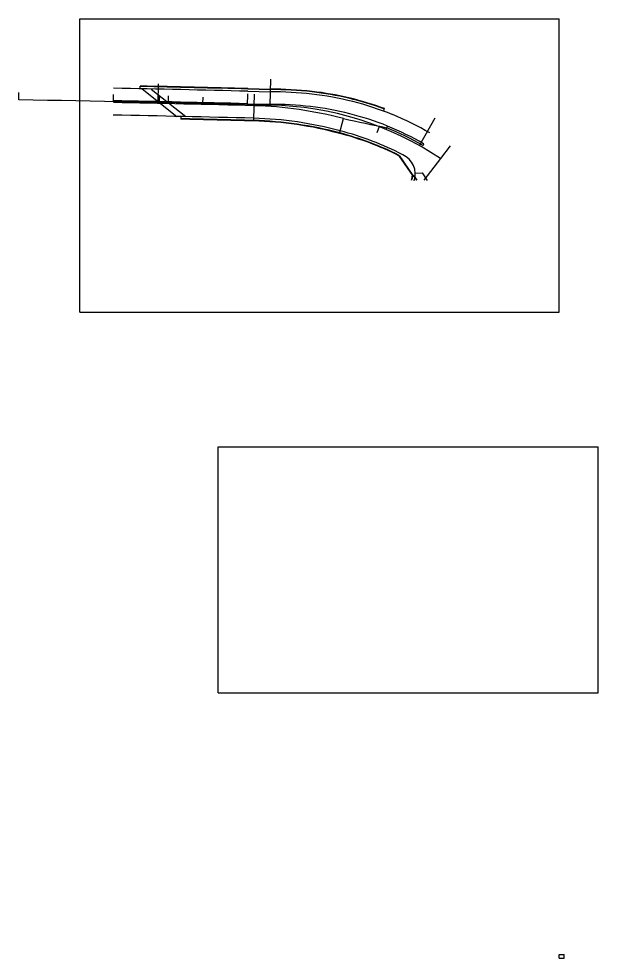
# Model space of a CAD drawing. Extents: x -25029 to 2274964, y -81170 to 687028.
# Drawn here: x -25029 to -23733, y -62676 to -60577 of the extents above; entities that cross this region are included whole.
import ezdxf

# ---------------------------------------------------------------- set-up
doc = ezdxf.new("R2010")
doc.units = 0
for name, color, linetype in [('BD_P_Building', 7, 'Continuous'), ('BD_X_Canopy', 7, 'Continuous'), ('GE_X_CL_20', 7, 'Continuous')]:
    doc.layers.add(name, color=color, linetype=linetype)

msp = doc.modelspace()

# ---------------------------------------------------------------- linework, layer by layer
at = {"layer": 'BD_P_Building'}
for p, q in [((-24892.4, -61232.9), (-24892.4, -60577.1)), ((-24892.4, -60577.1), (-23821, -60577.1)), ((-23821, -61232.9), (-23821, -60577.1)), ((-24757.7, -60733.4), (-24757.5, -60727.4)), ((-24753.1, -60733.5), (-24675.9, -60795.2)), ((-24733.1, -60734), (-24655.9, -60795.7)), ((-24517.6, -60770.9), (-24517, -60745.1)), ((-24516.8, -60738.9), (-24466.4, -60740.2)), ((-24516.7, -60733.9), (-24466.3, -60735.2)), ((-24516.6, -60732.9), (-24466.3, -60734.2)), ((-24503, -60771.2), (-24502.4, -60745.5)), ((-24817.6, -60762.2), (-24817.3, -60746.3)), ((-24714.5, -60764.4), (-24714.2, -60748.5)), ((-24694.5, -60764.8), (-24694.2, -60748.9)), ((-24617.5, -60766.5), (-24617.2, -60752.1)), ((-24517.5, -60766.9), (-24467.1, -60768.2)), ((-24517.5, -60768.9), (-24467.1, -60770.1)), ((-24503.8, -60805.2), (-24503, -60771.2)), ((-24213.2, -60783.4), (-24211.1, -60777.8)), ((-24666.8, -60795.4), (-24667, -60801.4)), ((-24311.8, -60833.1), (-24303.4, -60800.2)), ((-24132.9, -60860.5), (-24098.2, -60798.7)), ((-24223.3, -60817.9), (-24228.6, -60831.6)), ((-24207.4, -60824.3), (-24204.3, -60816.8)), ((-24207.4, -60824.3), (-24207.4, -60824.3)), ((-24132.9, -60860.5), (-24132.9, -60860.5)), ((-24064.6, -60861.2), (-24086.1, -60889.2)), ((-24179.3, -60883), (-24149.1, -60927.1)), ((-24178.6, -60882.3), (-24148.1, -60926.9)), ((-24086.1, -60889.2), (-24123.6, -60937.8)), ((-24148.1, -60926.9), (-24146.1, -60927.2)), ((-24147.5, -60927), (-24140.1, -60937.9)), ((-24146.1, -60927.2), (-24139.3, -60937.4)), ((-24142.6, -60921.8), (-24127.3, -60921.2)), ((-24127.3, -60921.2), (-24115.7, -60938.1)), ((-24892.4, -61232.9), (-23821, -61232.9)), ((-24583.4, -62083.3), (-24583.4, -61533.3)), ((-24583.4, -61533.3), (-23733.4, -61533.3)), ((-23733.4, -62083.3), (-23733.4, -61533.3)), ((-24583.4, -62083.3), (-23733.4, -62083.3))]:
    msp.add_line(p, q, dxfattribs=at)
for centre, radius, start, end in [((-26349.6, -136133.2), 75416.6, 88.607466, 88.835622), ((-26349.6, -136133.2), 75421.6, 88.607466, 88.790498), ((-26349.6, -136133.2), 75422.6, 88.607466, 88.790498), ((-24469.3, -61618.6), 878.5, 83.7719, 89.851), ((-24469.3, -61618.6), 884.5, 83.7719, 89.851), ((-24469.3, -61618.6), 883.5, 83.7719, 89.851), ((-24453.8, -61441.3), 700.5, 68.2208, 83.4496), ((-24453.8, -61441.3), 705.5, 69.9118, 83.4496), ((-24453.8, -61441.3), 706.5, 69.9118, 83.4496), ((-26349.6, -136133.2), 75386.6, 88.607466, 88.996497), ((-26349.6, -136133.2), 75384.6, 88.596392, 88.835622), ((-26349.6, -136133.2), 75388.6, 88.607466, 88.835622), ((-24527, -61640.7), 869.8, 75.0999, 88.4206), ((-24469.3, -61618.6), 850.5, 83.7719, 89.851), ((-24478.6, -61476.4), 706.2, 56.2405, 89.0665), ((-24453.8, -61441.3), 672.5, 68.2208, 83.4496), ((-26349.6, -136133.2), 75356.6, 88.596388, 88.835622), ((-26349.6, -136133.2), 75350.6, 88.596388, 88.720458), ((-26349.6, -136133.2), 75351.6, 88.596388, 88.720458), ((-24527, -61640.7), 835.8, 75.0826, 88.4206), ((-24527, -61640.7), 836.8, 75.0832, 88.4206), ((-24527, -61640.7), 841.8, 75.0861, 88.4206), ((-21962.8, -49807), 11239.6, 257.98082, 258.4887), ((-24478.6, -61476.4), 742.3, 60.2335, 67.4168), ((-24478.6, -61476.4), 670.5, 62.6581, 75.4682), ((-24478.6, -61476.4), 710.3, 60.2933, 67.4168), ((-24478.6, -61476.4), 714.3, 60.2335, 67.4168), ((-24478.6, -61476.4), 664.5, 63.2325, 75.4682), ((-24478.6, -61476.4), 665.5, 63.2104, 75.4682), ((-24125.5, -60857.6), 2.06, 238.281, 41.1785), ((-24190.9, -60924.7), 48.4, 342.4482, 65.2325), ((-24190.9, -60924.7), 41.9, 342.4482, 356.6007), ((-24190.9, -60924.7), 42.9, 342.4482, 357.0608)]:
    msp.add_arc(centre, radius, start, end, dxfattribs=at)
at = {"layer": 'BD_X_Canopy'}
for p, q in [((-23820.4, -62676.1), (-23820.4, -62667.6)), ((-23820.4, -62667.6), (-23809.4, -62667.6)), ((-23820.4, -62676.1), (-23809.4, -62676.1)), ((-23809.4, -62676.1), (-23809.4, -62667.6))]:
    msp.add_line(p, q, dxfattribs=at)
at = {"layer": 'GE_X_CL_20'}
for p, q in [((-24717.7, -60764.3), (-24716.8, -60722.6)), ((-24467.1, -60770.1), (-24465.7, -60712.1)), ((-25029.3, -60758.2), (-25028.9, -60741.7)), ((-24086.1, -60889.2), (-24086.1, -60889.2))]:
    msp.add_line(p, q, dxfattribs=at)

doc.saveas('drawing.dxf')
